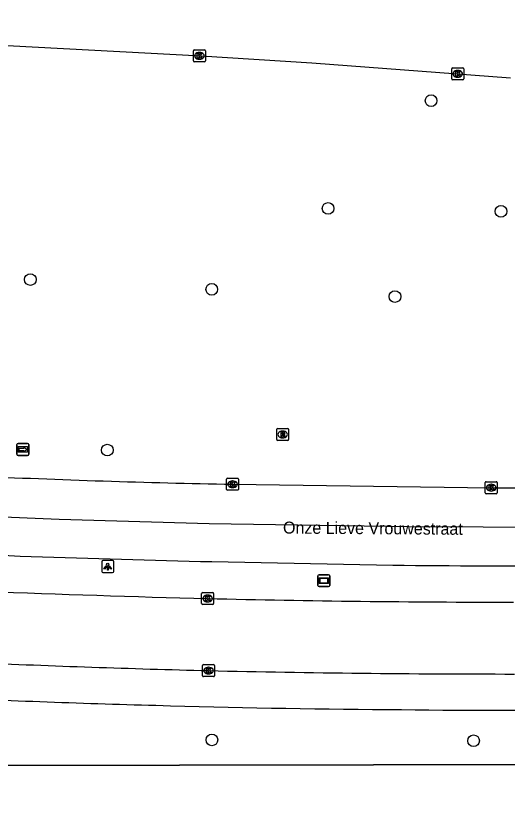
# Model space of a CAD drawing. Extents: x 161477 to 163040, y 383680 to 384868.
# Drawn here: x 161887.7 to 161928.7, y 384800.4 to 384866.6 of the extents above; entities that cross this region are included whole.
import ezdxf

# ---------------------------------------------------------------- set-up
doc = ezdxf.new("R2010")
doc.units = 0
for name, color, linetype in [('IMGEO_Boom', 7, 'Continuous'), ('IMGEO_Groenvoorziening', 7, 'Continuous'), ('IMGEO_Hek', 7, 'Continuous'), ('IMGEO_Kolk', 7, 'Continuous'), ('IMGEO_Lichtpunt', 7, 'Continuous'), ('IMGEO_Openbare_ruimte_label', 7, 'Continuous'), ('IMGEO_Reclamebord', 7, 'Continuous'), ('IMGEO_Rijbaan_lokaal_open', 7, 'Continuous'), ('IMGEO_Rijbaan_regionaal_gesloten', 7, 'Continuous'), ('IMGEO_Rioolput', 7, 'Continuous'), ('IMGEO_Voetpad_open', 7, 'Continuous'), ('IMGEO_Wegwijzer', 7, 'Continuous')]:
    doc.layers.add(name, color=color, linetype=linetype)

msp = doc.modelspace()

# ---------------------------------------------------------------- linework, layer by layer
at = {"layer": 'IMGEO_Boom'}
for centre in [(161922.388, 384859.474), (161913.785, 384850.483), (161928.226, 384850.239), (161888.918, 384844.551), (161904.067, 384843.73), (161919.37, 384843.132), (161895.346, 384830.323), (161904.08, 384806.14), (161925.94, 384806.07)]:
    msp.add_circle(centre, 0.489, dxfattribs=at)
at = {"layer": 'IMGEO_Groenvoorziening'}
msp.add_lwpolyline([(161733.008, 384645.95), (161782.919, 384748.037), (161810.108, 384804.005), (161836.574, 384803.916), (161949.969, 384804.107), (162038.287, 384809.499)], dxfattribs=at)
at = {"layer": 'IMGEO_Hek'}
msp.add_lwpolyline([(162038.287, 384809.499), (161949.969, 384804.107), (161836.574, 384803.916), (161810.108, 384804.005), (161782.919, 384748.037)], dxfattribs=at)
at = {"layer": 'IMGEO_Kolk'}
for p, q in [((161902.535, 384862.792), (161902.535, 384863.644)), ((161902.61, 384863.718), (161903.462, 384863.718)), ((161903.536, 384863.644), (161903.536, 384862.792)), ((161903.023, 384863.498), (161903.048, 384863.498)), ((161903.462, 384862.718), (161902.61, 384862.718)), ((161903.046, 384862.938), (161903.021, 384862.938)), ((161924.11, 384861.285), (161924.11, 384862.137)), ((161924.185, 384862.211), (161925.037, 384862.211)), ((161924.598, 384861.991), (161924.623, 384861.991)), ((161925.111, 384862.137), (161925.111, 384861.285)), ((161925.037, 384861.211), (161924.185, 384861.211)), ((161924.621, 384861.431), (161924.596, 384861.431)), ((161905.384, 384827.97), (161906.236, 384827.97)), ((161905.309, 384827.044), (161905.309, 384827.896)), ((161905.797, 384827.75), (161905.822, 384827.75)), ((161906.31, 384827.896), (161906.31, 384827.044)), ((161926.91, 384826.759), (161926.91, 384827.611)), ((161926.985, 384827.685), (161927.837, 384827.685)), ((161927.398, 384827.465), (161927.423, 384827.465)), ((161927.911, 384827.611), (161927.911, 384826.759)), ((161906.236, 384826.97), (161905.384, 384826.97)), ((161905.82, 384827.19), (161905.795, 384827.19)), ((161927.837, 384826.685), (161926.985, 384826.685)), ((161927.421, 384826.905), (161927.396, 384826.905)), ((161903.226, 384817.509), (161903.226, 384818.361)), ((161903.301, 384818.435), (161904.153, 384818.435)), ((161903.714, 384818.215), (161903.739, 384818.215)), ((161904.227, 384818.361), (161904.227, 384817.509)), ((161904.153, 384817.435), (161903.301, 384817.435)), ((161903.737, 384817.655), (161903.712, 384817.655)), ((161903.298, 384811.495), (161903.298, 384812.347)), ((161903.373, 384812.421), (161904.225, 384812.421)), ((161903.786, 384812.201), (161903.811, 384812.201)), ((161904.299, 384812.347), (161904.299, 384811.495)), ((161904.225, 384811.421), (161903.373, 384811.421)), ((161903.809, 384811.641), (161903.784, 384811.641))]:
    msp.add_line(p, q, dxfattribs=at)
for points in [[(161902.535, 384862.792), (161902.535, 384863.644)], [(161902.61, 384863.718), (161903.462, 384863.718)], [(161903.536, 384863.644), (161903.536, 384862.792)], [(161902.856, 384863.418), (161902.979, 384863.418), (161902.979, 384863.267), (161903.109, 384863.418), (161903.273, 384863.418), (161903.127, 384863.267), (161903.28, 384863.018), (161903.128, 384863.018), (161903.043, 384863.182), (161902.979, 384863.115), (161902.979, 384863.018), (161902.856, 384863.018), (161902.856, 384863.418)], [(161903.462, 384862.718), (161902.61, 384862.718)], [(161924.11, 384861.285), (161924.11, 384862.137)], [(161924.185, 384862.211), (161925.037, 384862.211)], [(161924.431, 384861.911), (161924.554, 384861.911), (161924.554, 384861.76), (161924.684, 384861.911), (161924.848, 384861.911), (161924.702, 384861.76), (161924.855, 384861.511), (161924.703, 384861.511), (161924.618, 384861.675), (161924.554, 384861.608), (161924.554, 384861.511), (161924.431, 384861.511), (161924.431, 384861.911)], [(161925.111, 384862.137), (161925.111, 384861.285)], [(161925.037, 384861.211), (161924.185, 384861.211)], [(161905.384, 384827.97), (161906.236, 384827.97)], [(161905.309, 384827.044), (161905.309, 384827.896)], [(161905.63, 384827.67), (161905.753, 384827.67), (161905.753, 384827.519), (161905.883, 384827.67), (161906.047, 384827.67), (161905.901, 384827.519), (161906.054, 384827.27), (161905.902, 384827.27), (161905.817, 384827.434), (161905.753, 384827.367), (161905.753, 384827.27), (161905.63, 384827.27), (161905.63, 384827.67)], [(161906.31, 384827.896), (161906.31, 384827.044)], [(161926.91, 384826.759), (161926.91, 384827.611)], [(161926.985, 384827.685), (161927.837, 384827.685)], [(161927.231, 384827.385), (161927.354, 384827.385), (161927.354, 384827.234), (161927.484, 384827.385), (161927.648, 384827.385), (161927.502, 384827.234), (161927.655, 384826.985), (161927.503, 384826.985), (161927.418, 384827.149), (161927.354, 384827.082), (161927.354, 384826.985), (161927.231, 384826.985), (161927.231, 384827.385)], [(161927.911, 384827.611), (161927.911, 384826.759)], [(161906.236, 384826.97), (161905.384, 384826.97)], [(161927.837, 384826.685), (161926.985, 384826.685)], [(161903.226, 384817.509), (161903.226, 384818.361)], [(161903.301, 384818.435), (161904.153, 384818.435)], [(161903.547, 384818.135), (161903.67, 384818.135), (161903.67, 384817.984), (161903.8, 384818.135), (161903.964, 384818.135), (161903.818, 384817.984), (161903.971, 384817.735), (161903.819, 384817.735), (161903.734, 384817.899), (161903.67, 384817.832), (161903.67, 384817.735), (161903.547, 384817.735), (161903.547, 384818.135)], [(161904.227, 384818.361), (161904.227, 384817.509)], [(161904.153, 384817.435), (161903.301, 384817.435)], [(161903.298, 384811.495), (161903.298, 384812.347)], [(161903.373, 384812.421), (161904.225, 384812.421)], [(161903.619, 384812.121), (161903.742, 384812.121), (161903.742, 384811.97), (161903.872, 384812.121), (161904.036, 384812.121), (161903.89, 384811.97), (161904.043, 384811.721), (161903.891, 384811.721), (161903.806, 384811.885), (161903.742, 384811.818), (161903.742, 384811.721), (161903.619, 384811.721), (161903.619, 384812.121)], [(161904.299, 384812.347), (161904.299, 384811.495)], [(161904.225, 384811.421), (161903.373, 384811.421)]]:
    msp.add_lwpolyline(points, dxfattribs=at)
for centre, start, end in [((161902.612, 384863.642), 91.55205, 178.44795), ((161902.612, 384863.642), 91.55205, 178.44795), ((161903.46, 384863.642), 1.55205, 88.44795), ((161903.46, 384863.642), 1.55205, 88.44795), ((161902.612, 384862.794), 181.55205, 268.44795), ((161902.612, 384862.794), 181.55205, 268.44795), ((161903.46, 384862.794), 271.55205, 358.44795), ((161903.46, 384862.794), 271.55205, 358.44795), ((161924.187, 384862.135), 91.55205, 178.44795), ((161924.187, 384862.135), 91.55205, 178.44795), ((161925.035, 384862.135), 1.55205, 88.44795), ((161925.035, 384862.135), 1.55205, 88.44795), ((161924.187, 384861.287), 181.55205, 268.44795), ((161924.187, 384861.287), 181.55205, 268.44795), ((161925.035, 384861.287), 271.55205, 358.44795), ((161925.035, 384861.287), 271.55205, 358.44795), ((161905.386, 384827.894), 91.55205, 178.44795), ((161905.386, 384827.894), 91.55205, 178.44795), ((161906.234, 384827.894), 1.55205, 88.44795), ((161906.234, 384827.894), 1.55205, 88.44795), ((161926.987, 384827.609), 91.55205, 178.44795), ((161926.987, 384827.609), 91.55205, 178.44795), ((161927.835, 384827.609), 1.55205, 88.44795), ((161927.835, 384827.609), 1.55205, 88.44795), ((161905.386, 384827.046), 181.55205, 268.44795), ((161905.386, 384827.046), 181.55205, 268.44795), ((161906.234, 384827.046), 271.55205, 358.44795), ((161906.234, 384827.046), 271.55205, 358.44795), ((161926.987, 384826.761), 181.55205, 268.44795), ((161926.987, 384826.761), 181.55205, 268.44795), ((161927.835, 384826.761), 271.55205, 358.44795), ((161927.835, 384826.761), 271.55205, 358.44795), ((161903.303, 384818.359), 91.55205, 178.44795), ((161903.303, 384818.359), 91.55205, 178.44795), ((161904.151, 384818.359), 1.55205, 88.44795), ((161904.151, 384818.359), 1.55205, 88.44795), ((161903.303, 384817.511), 181.55205, 268.44795), ((161903.303, 384817.511), 181.55205, 268.44795), ((161904.151, 384817.511), 271.55205, 358.44795), ((161904.151, 384817.511), 271.55205, 358.44795), ((161903.375, 384812.345), 91.55205, 178.44795), ((161903.375, 384812.345), 91.55205, 178.44795), ((161904.223, 384812.345), 1.55205, 88.44795), ((161904.223, 384812.345), 1.55205, 88.44795), ((161903.375, 384811.497), 181.55205, 268.44795), ((161903.375, 384811.497), 181.55205, 268.44795), ((161904.223, 384811.497), 271.55205, 358.44795), ((161904.223, 384811.497), 271.55205, 358.44795)]:
    msp.add_arc(centre, 0.0765, start, end, dxfattribs=at)
for centre, major_axis, ratio, start_param, end_param in [((161903.022, 384863.218), (-0.387, 0.002), 0.722429, 4.712389, 7.853982), ((161903.047, 384863.218), (-0.39, 0.002), 0.717154, 1.570796, 4.712389), ((161924.597, 384861.711), (-0.387, 0.002), 0.722429, 4.712389, 7.853982), ((161924.622, 384861.711), (-0.39, 0.002), 0.717154, 1.570796, 4.712389), ((161905.796, 384827.47), (-0.387, 0.002), 0.722429, 4.712389, 7.853982), ((161905.821, 384827.47), (-0.39, 0.002), 0.717154, 1.570796, 4.712389), ((161927.397, 384827.185), (-0.387, 0.002), 0.722429, 4.712389, 7.853982), ((161927.422, 384827.185), (-0.39, 0.002), 0.717154, 1.570796, 4.712389), ((161903.713, 384817.935), (-0.387, 0.002), 0.722429, 4.712389, 7.853982), ((161903.738, 384817.935), (-0.39, 0.002), 0.717154, 1.570796, 4.712389), ((161903.785, 384811.921), (-0.387, 0.002), 0.722429, 4.712389, 7.853982), ((161903.81, 384811.921), (-0.39, 0.002), 0.717154, 1.570796, 4.712389)]:
    msp.add_ellipse(centre, major_axis=major_axis, ratio=ratio, start_param=start_param, end_param=end_param, dxfattribs=at)
at = {"layer": 'IMGEO_Lichtpunt'}
for p, q in [((161894.88, 384821.001), (161894.88, 384820.194)), ((161894.88, 384821.001), (161894.88, 384820.194)), ((161895.782, 384821.096), (161894.974, 384821.096)), ((161895.782, 384821.096), (161894.974, 384821.096)), ((161895.876, 384820.194), (161895.876, 384821.001)), ((161895.876, 384820.194), (161895.876, 384821.001)), ((161894.974, 384820.1), (161895.782, 384820.1)), ((161894.974, 384820.1), (161895.782, 384820.1))]:
    msp.add_line(p, q, dxfattribs=at)
for points in [[(161895.254, 384820.665), (161895.293, 384820.637), (161895.105, 384820.375), (161895.067, 384820.402), (161895.254, 384820.665)], [(161895.466, 384820.637), (161895.504, 384820.664), (161895.691, 384820.402), (161895.652, 384820.374), (161895.466, 384820.637)], [(161895.356, 384820.617), (161895.403, 384820.617), (161895.403, 384820.295), (161895.356, 384820.295), (161895.356, 384820.617)]]:
    msp.add_lwpolyline(points, dxfattribs=at)
msp.add_circle((161895.379, 384820.799), 0.0994, dxfattribs=at)
for centre, start, end in [((161894.974, 384821.001), 90, 180), ((161894.974, 384821.001), 90, 180), ((161895.782, 384821.001), 0, 90), ((161895.782, 384821.001), 0, 90), ((161894.974, 384820.194), 180, 270), ((161894.974, 384820.194), 180, 270), ((161895.782, 384820.194), 270, 0), ((161895.782, 384820.194), 270, 360)]:
    msp.add_arc(centre, 0.0946, start, end, dxfattribs=at)
at = {"layer": 'IMGEO_Reclamebord'}
for p, q in [((161912.94, 384819.027), (161912.94, 384819.827)), ((161912.94, 384819.827), (161912.94, 384819.027)), ((161913.04, 384819.927), (161913.83, 384819.927)), ((161913.83, 384819.927), (161913.04, 384819.927)), ((161913.93, 384819.827), (161913.93, 384819.027)), ((161913.93, 384819.027), (161913.93, 384819.827)), ((161913.83, 384818.927), (161913.04, 384818.927)), ((161913.04, 384818.927), (161913.83, 384818.927))]:
    msp.add_line(p, q, dxfattribs=at)
for points in [[(161913.041, 384819.659), (161913.829, 384819.659), (161913.829, 384819.195), (161913.041, 384819.195), (161913.041, 384819.659)], [(161913.106, 384819.594), (161913.106, 384819.26), (161913.764, 384819.26), (161913.764, 384819.594), (161913.106, 384819.594)]]:
    msp.add_lwpolyline(points, dxfattribs=at)
for centre, start, end in [((161913.04, 384819.827), 90, 180), ((161913.04, 384819.827), 90, 180), ((161913.83, 384819.827), 0, 90), ((161913.83, 384819.827), 360, 90), ((161913.04, 384819.027), 180, 270), ((161913.04, 384819.027), 180, 270), ((161913.83, 384819.027), 270, 0), ((161913.83, 384819.027), 270, 0)]:
    msp.add_arc(centre, 0.1, start, end, dxfattribs=at)
at = {"layer": 'IMGEO_Rijbaan_lokaal_open'}
for centre, radius, start, end in [((161936.978, 386126.299), 1308.786, 267.732869, 268.5442), ((161929.944, 385943.813), 1126.183, 268.666065, 269.965917), ((161931.897, 385908.113), 1096.552, 267.512762, 268.5317), ((161929.298, 385964.574), 1152.935, 268.732729, 270.002455)]:
    msp.add_arc(centre, radius, start, end, dxfattribs=at)
at = {"layer": 'IMGEO_Rijbaan_regionaal_gesloten'}
for points in [[(161827.467, 384866.551), (161838.245, 384866.117), (161884.86, 384864.196), (161903.184, 384863.21), (161912.433, 384862.623), (161929.035, 384861.367)], [(161841.657, 384827.553), (161857.983, 384826.251), (161874.682, 384825.248), (161891.326, 384824.548), (161903.849, 384824.202), (161920.501, 384823.935), (161932.984, 384823.895), (161941.4, 384823.982), (161958.021, 384824.391), (161969.544, 384824.839), (161978.873, 384825.303), (162001.535, 384826.68), (162007.898, 384827.144), (162018.329, 384827.632)], [(161905.806, 384827.469), (161927.407, 384827.184)], [(161904.07, 384821.013), (161919.192, 384820.723)]]:
    msp.add_lwpolyline(points, dxfattribs=at)
for centre, radius, start, end in [((161922.229, 385672.187), 844.878, 267.42117, 268.886175), ((161929.188, 385553.911), 726.729, 269.859549, 271.404019), ((161938.22, 386259.085), 1438.478, 267.438378, 268.639645), ((161929.026, 385685.481), 864.814, 269.34845, 271.346819)]:
    msp.add_arc(centre, radius, start, end, dxfattribs=at)
at = {"layer": 'IMGEO_Rioolput'}
for p, q in [((161909.491, 384831.201), (161909.491, 384832.053)), ((161909.566, 384832.127), (161910.418, 384832.127)), ((161909.979, 384831.907), (161910.004, 384831.907)), ((161910.492, 384832.053), (161910.492, 384831.201)), ((161910.002, 384831.347), (161909.977, 384831.347)), ((161910.418, 384831.127), (161909.566, 384831.127))]:
    msp.add_line(p, q, dxfattribs=at)
for points in [[(161909.491, 384831.201), (161909.491, 384832.053)], [(161909.566, 384832.127), (161910.418, 384832.127)], [(161910.492, 384832.053), (161910.492, 384831.201)], [(161910.08, 384831.825), (161909.828, 384831.827), (161909.828, 384831.427)], [(161909.828, 384831.427), (161909.952, 384831.427), (161909.952, 384831.589), (161909.963, 384831.589)], [(161910.006, 384831.746), (161909.952, 384831.746), (161909.952, 384831.665)], [(161909.952, 384831.665), (161910.004, 384831.665)], [(161910.01, 384831.56), (161910.081, 384831.427), (161910.221, 384831.427), (161910.156, 384831.553)], [(161910.418, 384831.127), (161909.566, 384831.127)]]:
    msp.add_lwpolyline(points, dxfattribs=at)
for centre, radius, start, end in [((161909.568, 384832.051), 0.0765, 91.55205, 178.44795), ((161909.568, 384832.051), 0.0765, 91.55205, 178.44795), ((161910.416, 384832.051), 0.0765, 1.55205, 88.44795), ((161910.416, 384832.051), 0.0765, 1.55205, 88.44795), ((161909.962, 384831.536), 0.0533, 26.02933, 88.69889), ((161909.988, 384831.854), 0.19, 274.7715, 282.96867), ((161910.012, 384831.65), 0.0964, 77.00612, 93.18647), ((161910.026, 384831.707), 0.0378, 276.66336, 79.67722), ((161910.079, 384831.715), 0.109, 350.36119, 89.41601), ((161910.077, 384831.715), 0.112, 277.58423, 350.98172), ((161910.061, 384831.5), 0.108, 29.51342, 73.79051), ((161909.568, 384831.203), 0.0765, 181.55205, 268.44795), ((161909.568, 384831.203), 0.0765, 181.55205, 268.44795), ((161910.416, 384831.203), 0.0765, 271.55205, 358.44795), ((161910.416, 384831.203), 0.0765, 271.55205, 358.44795)]:
    msp.add_arc(centre, radius, start, end, dxfattribs=at)
for centre, major_axis, ratio, start_param, end_param in [((161909.978, 384831.627), (-0.387, 0.002), 0.722429, 4.712389, 7.853982), ((161910.003, 384831.627), (-0.39, 0.002), 0.717154, 1.570796, 4.712389)]:
    msp.add_ellipse(centre, major_axis=major_axis, ratio=ratio, start_param=start_param, end_param=end_param, dxfattribs=at)
at = {"layer": 'IMGEO_Voetpad_open'}
for centre, radius, start, end in [((161926.58, 385806.641), 997.984, 267.396795, 268.50901), ((161924.892, 385674.823), 866.168, 268.393758, 269.670237), ((161928.943, 385523.865), 715.253, 269.276124, 270.754914)]:
    msp.add_arc(centre, radius, start, end, dxfattribs=at)
at = {"layer": 'IMGEO_Wegwijzer'}
for p, q in [((161887.789, 384829.978), (161887.789, 384830.778)), ((161887.789, 384830.778), (161887.789, 384829.978)), ((161887.889, 384830.878), (161888.679, 384830.878)), ((161888.679, 384830.878), (161887.889, 384830.878)), ((161888.779, 384830.778), (161888.779, 384829.978)), ((161888.779, 384829.978), (161888.779, 384830.778)), ((161888.679, 384829.878), (161887.889, 384829.878)), ((161887.889, 384829.878), (161888.679, 384829.878))]:
    msp.add_line(p, q, dxfattribs=at)
for points in [[(161887.89, 384830.61), (161888.678, 384830.61), (161888.678, 384830.146), (161887.89, 384830.146), (161887.89, 384830.61)], [(161887.955, 384830.462), (161887.955, 384830.378), (161887.955, 384830.294), (161888.366, 384830.294), (161888.366, 384830.211), (161888.613, 384830.378), (161888.366, 384830.545), (161888.366, 384830.462), (161887.955, 384830.462)]]:
    msp.add_lwpolyline(points, dxfattribs=at)
for centre, start, end in [((161887.889, 384830.778), 90, 180), ((161887.889, 384830.778), 90, 180), ((161888.679, 384830.778), 0, 90), ((161888.679, 384830.778), 360, 90), ((161887.889, 384829.978), 180, 270), ((161887.889, 384829.978), 180, 270), ((161888.679, 384829.978), 270, 0), ((161888.679, 384829.978), 270, 0)]:
    msp.add_arc(centre, 0.1, start, end, dxfattribs=at)

# ---------------------------------------------------------------- texts
at = {"layer": 'IMGEO_Openbare_ruimte_label'}
msp.add_text('Onze Lieve Vrouwestraat', height=1, rotation=359.59894, dxfattribs=at).set_placement((161910.018, 384823.357))

doc.saveas('drawing.dxf')
